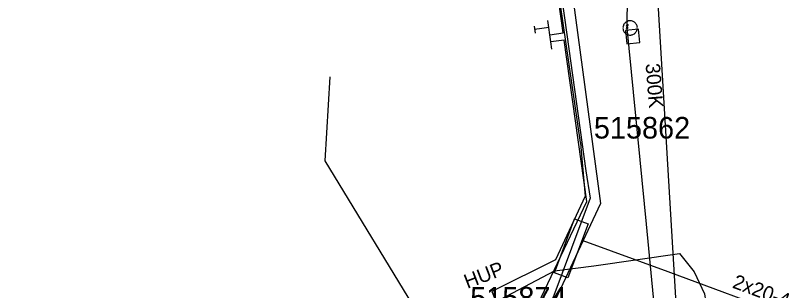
# Model space of a CAD drawing. Extents: x -746464 to -745690, y -1051581 to -1049993.
# Drawn here: x -746318.3 to -746265, y -1050889.1 to -1050870 of the extents above; entities that cross this region are included whole.
import ezdxf

# ---------------------------------------------------------------- set-up
doc = ezdxf.new("R2010")
doc.units = 0
for name, color, linetype in [('04_CETIN_neprovozovane', 7, 'Continuous'), ('04_CETIN_sdelovaci_podzem', 7, 'Continuous'), ('45_Eltodo_popisy', 7, 'Continuous'), ('45_Eltodo_vedeni_NN_zemni', 7, 'Continuous'), ('48_Prazs_plynarenska_STL_popisy', 7, 'Continuous'), ('51_PVaK_kanal_jednotna_overena poloha_rad', 7, 'Continuous'), ('51_PVaK_kanal_popisy', 7, 'Continuous'), ('51_PVaK_vodovod_chranicky_objekty', 7, 'Continuous'), ('51_PVaK_vodovod_NEPROVOZUJE PVK_overena poloha', 7, 'Continuous'), ('51_PVaK_vodovod_overena poloha_pripojka', 7, 'Continuous'), ('51_PVaK_vodovod_overena poloha_rad', 7, 'Continuous'), ('55_PREdi_chranicky', 7, 'Continuous'), ('55_PREdi_NN', 7, 'Continuous'), ('55_PREdi_NN_pripojovaci_misto', 7, 'Continuous'), ('55_PREdi_stavby_popisy', 7, 'Continuous')]:
    doc.layers.add(name, color=color, linetype=linetype)

msp = doc.modelspace()

# ---------------------------------------------------------------- linework, layer by layer
at = {"layer": '04_CETIN_neprovozovane'}
msp.add_lwpolyline([(-746280.76, -1050887.71), (-746278.03, -1050887.35), (-746272.07, -1050886.49), (-746271.04, -1050887.78), (-746270.32, -1050889.3), (-746270.04, -1050891.15), (-746270.35, -1050894.63)], dxfattribs=at)
at = {"layer": '04_CETIN_sdelovaci_podzem'}
for points in [[(-746295.48, -1050896.38), (-746291.43, -1050894.74), (-746289.97, -1050891.13), (-746296.72, -1050880.07), (-746296.36, -1050874.22)], [(-746278.03, -1050887.35), (-746272.07, -1050886.49)], [(-746297.06, -1050896.3), (-746280.76, -1050887.71)]]:
    msp.add_lwpolyline(points, dxfattribs=at)
at = {"layer": '45_Eltodo_vedeni_NN_zemni'}
for points in [[(-746278.957, -1050878.792), (-746281.937, -1050858.207)], [(-746278.957, -1050878.792), (-746278.902, -1050879.39), (-746278.616, -1050882.513), (-746280.683, -1050886.927), (-746285.118, -1050889.125), (-746280.733, -1050899.524), (-746276.221, -1050902.974), (-746275.975, -1050904.15)]]:
    msp.add_lwpolyline(points, dxfattribs=at)
at = {"layer": '51_PVaK_kanal_jednotna_overena poloha_rad'}
msp.add_line((-746274.86, -1050847.58), (-746272.1, -1050893.64), dxfattribs=at)
at = {"layer": '51_PVaK_vodovod_chranicky_objekty'}
for p, q in [((-746275.643, -1050870.616), (-746275.752, -1050870.707)), ((-746275.752, -1050870.707), (-746275.75, -1050870.687)), ((-746275.752, -1050870.707), (-746275.732, -1050870.709)), ((-746275.743, -1050870.607), (-746275.745, -1050870.627)), ((-746275.743, -1050870.607), (-746275.652, -1050870.715)), ((-746275.743, -1050870.607), (-746275.723, -1050870.609)), ((-746275.652, -1050870.715), (-746275.672, -1050870.714)), ((-746275.643, -1050870.616), (-746275.663, -1050870.614)), ((-746275.652, -1050870.715), (-746275.65, -1050870.695)), ((-746275.643, -1050870.616), (-746275.645, -1050870.636)), ((-746275.75, -1050870.768), (-746275.751, -1050870.788)), ((-746275.751, -1050870.868), (-746275.65, -1050870.769)), ((-746275.751, -1050870.868), (-746275.751, -1050870.848)), ((-746275.751, -1050870.868), (-746275.731, -1050870.869)), ((-746275.651, -1050870.869), (-746275.75, -1050870.768)), ((-746275.75, -1050870.768), (-746275.73, -1050870.769)), ((-746275.651, -1050870.869), (-746275.671, -1050870.869)), ((-746275.65, -1050870.769), (-746275.67, -1050870.769)), ((-746275.65, -1050870.769), (-746275.651, -1050870.789)), ((-746275.651, -1050870.869), (-746275.651, -1050870.849))]:
    msp.add_line(p, q, dxfattribs=at)
for points in [[(-746275.449, -1050871.331), (-746275.4, -1050871.316), (-746275.35, -1050871.311), (-746275.302, -1050871.287), (-746275.254, -1050871.262), (-746275.206, -1050871.237), (-746275.169, -1050871.203), (-746275.132, -1050871.169), (-746275.096, -1050871.125), (-746275.07, -1050871.082), (-746275.044, -1050871.039), (-746275.029, -1050870.987), (-746275.013, -1050870.935), (-746274.998, -1050870.883), (-746275.003, -1050870.833), (-746274.998, -1050870.782), (-746275.013, -1050870.733), (-746275.018, -1050870.683), (-746275.043, -1050870.635), (-746275.068, -1050870.587), (-746275.093, -1050870.539), (-746275.127, -1050870.502), (-746275.161, -1050870.465), (-746275.204, -1050870.429), (-746275.247, -1050870.403), (-746275.29, -1050870.377), (-746275.342, -1050870.362), (-746275.394, -1050870.347), (-746275.446, -1050870.331), (-746275.496, -1050870.336), (-746275.547, -1050870.331), (-746275.596, -1050870.346), (-746275.646, -1050870.351), (-746275.694, -1050870.376), (-746275.742, -1050870.401), (-746275.79, -1050870.426), (-746275.827, -1050870.46), (-746275.864, -1050870.494), (-746275.901, -1050870.538), (-746275.927, -1050870.581), (-746275.953, -1050870.623), (-746275.968, -1050870.675), (-746275.983, -1050870.727), (-746275.998, -1050870.779), (-746275.993, -1050870.829), (-746275.998, -1050870.88), (-746275.983, -1050870.929), (-746275.978, -1050870.979), (-746275.953, -1050871.027), (-746275.929, -1050871.075), (-746275.904, -1050871.123), (-746275.87, -1050871.161), (-746275.836, -1050871.198), (-746275.792, -1050871.234), (-746275.749, -1050871.26), (-746275.706, -1050871.286), (-746275.654, -1050871.301), (-746275.602, -1050871.316), (-746275.55, -1050871.331), (-746275.5, -1050871.326), (-746275.449, -1050871.331)], [(-746275.702, -1050870.711), (-746275.697, -1050870.712), (-746275.692, -1050870.711), (-746275.687, -1050870.71), (-746275.681, -1050870.709), (-746275.676, -1050870.706), (-746275.672, -1050870.704), (-746275.668, -1050870.701), (-746275.663, -1050870.697), (-746275.66, -1050870.694), (-746275.657, -1050870.69), (-746275.653, -1050870.685), (-746275.651, -1050870.68), (-746275.65, -1050870.675), (-746275.648, -1050870.67), (-746275.648, -1050870.666), (-746275.647, -1050870.661), (-746275.648, -1050870.655), (-746275.648, -1050870.65), (-746275.65, -1050870.645), (-746275.653, -1050870.64), (-746275.655, -1050870.636), (-746275.658, -1050870.632), (-746275.661, -1050870.627), (-746275.665, -1050870.624), (-746275.669, -1050870.621), (-746275.674, -1050870.617), (-746275.678, -1050870.615), (-746275.683, -1050870.613), (-746275.688, -1050870.612), (-746275.693, -1050870.611), (-746275.698, -1050870.611), (-746275.703, -1050870.612), (-746275.708, -1050870.612), (-746275.714, -1050870.614), (-746275.719, -1050870.616), (-746275.723, -1050870.619), (-746275.727, -1050870.622), (-746275.732, -1050870.625), (-746275.735, -1050870.629), (-746275.738, -1050870.633), (-746275.742, -1050870.637), (-746275.744, -1050870.642), (-746275.745, -1050870.647), (-746275.747, -1050870.652), (-746275.747, -1050870.657), (-746275.748, -1050870.662), (-746275.747, -1050870.667), (-746275.747, -1050870.672), (-746275.745, -1050870.677), (-746275.742, -1050870.683), (-746275.74, -1050870.687), (-746275.737, -1050870.691), (-746275.733, -1050870.695), (-746275.73, -1050870.699), (-746275.726, -1050870.702), (-746275.721, -1050870.705), (-746275.716, -1050870.708), (-746275.712, -1050870.709), (-746275.707, -1050870.711), (-746275.702, -1050870.711)], [(-746275.7, -1050870.769), (-746275.705, -1050870.769), (-746275.71, -1050870.77), (-746275.716, -1050870.771), (-746275.721, -1050870.773), (-746275.726, -1050870.776), (-746275.73, -1050870.779), (-746275.734, -1050870.782), (-746275.738, -1050870.786), (-746275.741, -1050870.79), (-746275.744, -1050870.794), (-746275.747, -1050870.799), (-746275.749, -1050870.804), (-746275.75, -1050870.808), (-746275.751, -1050870.813), (-746275.751, -1050870.818), (-746275.751, -1050870.823), (-746275.75, -1050870.828), (-746275.749, -1050870.834), (-746275.747, -1050870.839), (-746275.744, -1050870.844), (-746275.741, -1050870.848), (-746275.738, -1050870.852), (-746275.734, -1050870.856), (-746275.73, -1050870.859), (-746275.726, -1050870.862), (-746275.721, -1050870.865), (-746275.716, -1050870.867), (-746275.711, -1050870.868), (-746275.706, -1050870.869), (-746275.701, -1050870.869), (-746275.696, -1050870.869), (-746275.691, -1050870.868), (-746275.686, -1050870.867), (-746275.681, -1050870.865), (-746275.676, -1050870.862), (-746275.672, -1050870.859), (-746275.668, -1050870.856), (-746275.664, -1050870.852), (-746275.661, -1050870.848), (-746275.658, -1050870.844), (-746275.655, -1050870.839), (-746275.653, -1050870.834), (-746275.652, -1050870.829), (-746275.651, -1050870.824), (-746275.651, -1050870.819), (-746275.651, -1050870.814), (-746275.652, -1050870.809), (-746275.653, -1050870.804), (-746275.655, -1050870.799), (-746275.658, -1050870.794), (-746275.661, -1050870.79), (-746275.664, -1050870.786), (-746275.668, -1050870.782), (-746275.672, -1050870.779), (-746275.676, -1050870.776), (-746275.681, -1050870.773), (-746275.686, -1050870.771), (-746275.69, -1050870.77), (-746275.695, -1050870.769), (-746275.7, -1050870.769)]]:
    msp.add_lwpolyline(points, dxfattribs=at)
msp.add_lwpolyline([(-746275.816, -1050871.017), (-746275.727, -1050871.928), (-746274.816, -1050871.838), (-746274.906, -1050870.928)], close=True, dxfattribs=at)
at = {"layer": '51_PVaK_vodovod_NEPROVOZUJE PVK_overena poloha'}
msp.add_lwpolyline([(-746275.698, -1050870.66), (-746275.6, -1050861.11), (-746279.61, -1050817.06), (-746281.74, -1050802.05), (-746285.15, -1050798.86), (-746286.8, -1050797.62), (-746286.66, -1050793.76)], dxfattribs=at)
at = {"layer": '51_PVaK_vodovod_overena poloha_pripojka'}
msp.add_line((-746275.7, -1050870.82), (-746275.698, -1050870.66), dxfattribs=at)
at = {"layer": '51_PVaK_vodovod_overena poloha_rad'}
msp.add_lwpolyline([(-746278.41, -1050989.48), (-746275.09, -1050983.09), (-746271.71, -1050974.46), (-746270.66, -1050972.01), (-746268.96, -1050966.25), (-746269.01, -1050954.31), (-746267.53, -1050945.14), (-746267.62, -1050927.16), (-746268.73, -1050919.25), (-746269.98, -1050911.22), (-746273.39, -1050894.59), (-746274.36, -1050884.47), (-746275.7, -1050870.82)], dxfattribs=at)
at = {"layer": '55_PREdi_chranicky'}
msp.add_lwpolyline([(-746279.36, -1050884.093), (-746278.424, -1050884.444), (-746279.827, -1050888.19), (-746280.763, -1050887.839), (-746279.36, -1050884.093)], close=True, dxfattribs=at)
at = {"layer": '55_PREdi_NN'}
for points in [[(-746290.729, -1050793.257), (-746289.249, -1050793.188), (-746288.398, -1050793.165), (-746287.974, -1050800.368), (-746289.857, -1050806.206), (-746286.467, -1050807.807), (-746282.228, -1050839.071), (-746283.077, -1050842.109), (-746279.169, -1050871.142)], [(-746290.676, -1050806.684), (-746287.88, -1050808.51), (-746283.935, -1050838.417), (-746283.467, -1050842.384), (-746284.837, -1050842.564), (-746281.964, -1050856.565), (-746279.901, -1050871.291), (-746278.574, -1050880.759), (-746278.285, -1050882.645), (-746280.886, -1050889.589), (-746282.361, -1050890.307)], [(-746281.082, -1050871.305), (-746280.15, -1050871.175), (-746284.275, -1050841.667), (-746283.359, -1050839.19), (-746287.503, -1050808.608), (-746290.187, -1050807.384), (-746290.484, -1050808.207)], [(-746280.943, -1050872.296), (-746281.012, -1050871.801), (-746281.082, -1050871.305), (-746281.151, -1050870.81), (-746281.22, -1050870.315)], [(-746281.151, -1050870.81), (-746281.646, -1050870.879)], [(-746279.169, -1050871.142), (-746277.57, -1050883.025), (-746280.866, -1050890.088), (-746279.924, -1050896.114), (-746273.849, -1050899.599), (-746267.956, -1050925.842), (-746268.166, -1050933.051)], [(-746317.039, -1051026.572), (-746318.823, -1051026.486), (-746327.536, -1051014.504), (-746311.76, -1051000.614), (-746293.31, -1050989.459), (-746270.27, -1050970.787), (-746268.96, -1050925.936), (-746274.791, -1050900.587), (-746280.96, -1050896.444), (-746281.902, -1050889.994), (-746278.512, -1050882.884), (-746280.08, -1050871.671), (-746281.012, -1050871.801)]]:
    msp.add_lwpolyline(points, dxfattribs=at)
at = {"layer": '55_PREdi_NN_pripojovaci_misto'}
for p, q in [((-746282.176, -1050870.701), (-746282.106, -1050871.196)), ((-746281.646, -1050870.879), (-746282.141, -1050870.949))]:
    msp.add_line(p, q, dxfattribs=at)
at = {"layer": '55_PREdi_stavby_popisy'}
msp.add_lwpolyline([(-746278.799, -1050885.598), (-746272.867, -1050887.753), (-746264.369, -1050890.894)], dxfattribs=at)

# ---------------------------------------------------------------- texts
at = {"layer": '45_Eltodo_popisy'}
for s, p in [('515862', (-746278.02, -1050878.515)), ('515874', (-746286.62, -1050890.321))]:
    msp.add_text(s, height=1.5, dxfattribs=at).set_placement(p)
at = {"layer": '48_Prazs_plynarenska_STL_popisy'}
msp.add_text('HUP', height=1, rotation=21, dxfattribs=at).set_placement((-746286.819, -1050888.96))
at = {"layer": '51_PVaK_kanal_popisy'}
msp.add_text('300K', height=1, rotation=274.4289, dxfattribs=at).set_placement((-746274.426, -1050873.326))
at = {"layer": '55_PREdi_stavby_popisy'}
msp.add_text('2x20-4.0mBet. r.', height=1, rotation=339.7188, dxfattribs=at).set_placement((-746268.445, -1050888.855))

doc.saveas('drawing.dxf')
